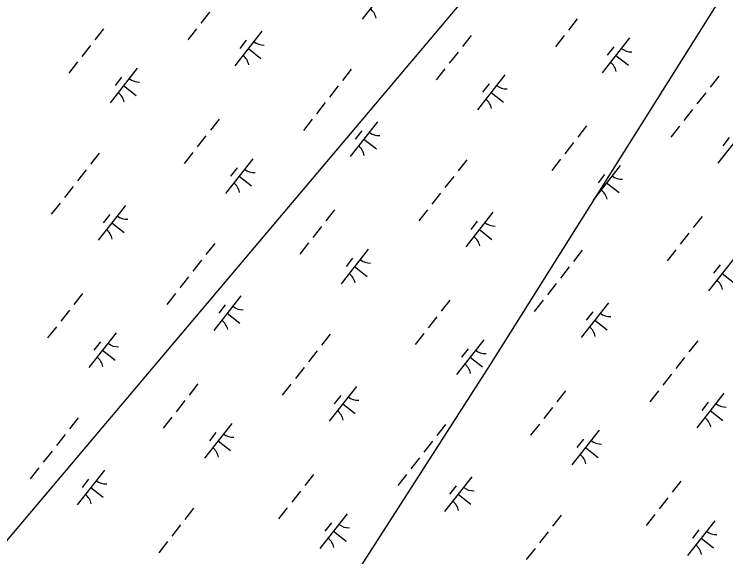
# Model space of a CAD drawing. Extents: x 3896831 to 3918110, y 171006 to 193349.
# Drawn here: x 3903412 to 3904219, y 177404 to 178019 of the extents above; entities that cross this region are included whole.
import ezdxf

# ---------------------------------------------------------------- set-up
doc = ezdxf.new("R2010")
doc.units = 0
doc.layers.add('V-UTIL-LINE', color=7, linetype='Continuous')
doc.layers.add('V-WETL-SWMP', color=7, linetype='Continuous')

msp = doc.modelspace()

# ---------------------------------------------------------------- linework, layer by layer
at = {"layer": 'V-UTIL-LINE'}
for points in [[(3911670.46, 187980.28), (3909726.08, 186106.61), (3909690.73, 186047.69), (3909490.4, 185423.13), (3908571.24, 184256.5), (3908123.44, 183643.73), (3907157.15, 182394.62), (3906544.37, 181593.3), (3906120.15, 181051.23), (3905460.24, 180002.44), (3904670.7, 178765.11), (3903951.87, 177622.05), (3903445.16, 176832.52), (3902962.01, 176054.77), (3902855.95, 175866.22)], [(3902278.53, 176090.12), (3904647.13, 178894.74), (3905719.49, 180143.85), (3906520.81, 181098.36), (3907322.13, 182041.09), (3907534.24, 182300.34), (3908040.96, 182924.9), (3909513.97, 184881.06), (3910138.53, 185694.16), (3909821.79, 185935.47), (3909829.34, 185945.1), (3909882.67, 185906.96)]]:
    msp.add_lwpolyline(points, dxfattribs=at)
at = {"layer": 'V-WETL-SWMP'}
for p, q in [((3903837.45, 178052.9), (3903806.61, 178013.54)), ((3903633.79, 178021.56), (3903623.92, 178008.97)), ((3904050.43, 178013.86), (3904040.56, 178001.27)), ((3903513.52, 178002.8), (3903503.65, 177990.21)), ((3903618.98, 178002.67), (3903609.11, 177990.08)), ((3903693.12, 177999.94), (3903662.27, 177960.58)), ((3903675.32, 177989.74), (3903667.92, 177980.3)), ((3903930.16, 177995.1), (3903920.29, 177982.51)), ((3904035.62, 177994.97), (3904025.75, 177982.38)), ((3904109.76, 177992.24), (3904078.92, 177952.88)), ((3903498.71, 177983.91), (3903488.84, 177971.32)), ((3904091.97, 177982.04), (3904084.56, 177972.6)), ((3903677.69, 177980.26), (3903691.86, 177969.16)), ((3903915.36, 177976.21), (3903905.49, 177963.62)), ((3904094.34, 177972.56), (3904108.5, 177961.46)), ((3903483.91, 177965.02), (3903474.04, 177952.43)), ((3903551.73, 177957.99), (3903520.88, 177918.63)), ((3903794.32, 177956.73), (3903784.45, 177944.14)), ((3903900.55, 177957.32), (3903890.68, 177944.73)), ((3903968.37, 177950.29), (3903937.52, 177910.93)), ((3904210.96, 177949.03), (3904201.09, 177936.44)), ((3903533.93, 177947.79), (3903526.53, 177938.35)), ((3903950.58, 177940.09), (3903943.17, 177930.65)), ((3903536.3, 177938.31), (3903550.47, 177927.21)), ((3903779.51, 177937.84), (3903769.64, 177925.25)), ((3903952.95, 177930.61), (3903967.11, 177919.51)), ((3904196.15, 177930.14), (3904186.28, 177917.55)), ((3903764.71, 177918.95), (3903754.84, 177906.36)), ((3904181.35, 177911.25), (3904171.48, 177898.66)), ((3903644.44, 177900.19), (3903634.57, 177887.6)), ((3903749.9, 177900.06), (3903740.03, 177887.47)), ((3903824.03, 177897.33), (3903793.19, 177857.97)), ((3904061.08, 177892.49), (3904051.21, 177879.9)), ((3904166.54, 177892.36), (3904156.67, 177879.77)), ((3903806.24, 177887.13), (3903798.84, 177877.69)), ((3904240.68, 177889.63), (3904209.83, 177850.27)), ((3903629.63, 177881.3), (3903619.76, 177868.71)), ((3903808.61, 177877.65), (3903822.78, 177866.55)), ((3904222.88, 177879.43), (3904215.48, 177869.99)), ((3904046.28, 177873.6), (3904036.41, 177861.01)), ((3903508.59, 177861.82), (3903498.72, 177849.23)), ((3903614.83, 177862.41), (3903604.96, 177849.82)), ((3903682.64, 177855.38), (3903651.8, 177816.02)), ((3903925.23, 177854.12), (3903915.36, 177841.53)), ((3904031.47, 177854.71), (3904021.6, 177842.12)), ((3903664.85, 177845.18), (3903657.45, 177835.74)), ((3904099.29, 177847.68), (3904068.44, 177808.33)), ((3903493.79, 177842.93), (3903483.92, 177830.34)), ((3903667.22, 177835.7), (3903681.39, 177824.6)), ((3903910.43, 177835.23), (3903900.56, 177822.64)), ((3904081.49, 177837.48), (3904074.09, 177828.04)), ((3904083.86, 177828), (3904098.03, 177816.9)), ((3903478.98, 177824.04), (3903469.11, 177811.45)), ((3903895.62, 177816.34), (3903885.75, 177803.75)), ((3903464.18, 177805.15), (3903454.31, 177792.56)), ((3903538.31, 177802.42), (3903507.47, 177763.07)), ((3903775.36, 177797.58), (3903765.49, 177784.99)), ((3903880.82, 177797.45), (3903870.95, 177784.86)), ((3903520.52, 177792.22), (3903513.11, 177782.78)), ((3903954.95, 177794.72), (3903924.11, 177755.37)), ((3904192, 177789.88), (3904182.13, 177777.29)), ((3903522.89, 177782.74), (3903537.06, 177771.64)), ((3903937.16, 177784.52), (3903929.76, 177775.08)), ((3903760.55, 177778.7), (3903750.68, 177766.1)), ((3903939.53, 177775.04), (3903953.7, 177763.94)), ((3904177.19, 177771), (3904167.32, 177758.4)), ((3903639.51, 177759.21), (3903629.64, 177746.62)), ((3903745.75, 177759.81), (3903735.88, 177747.21)), ((3903813.56, 177752.77), (3903782.72, 177713.42)), ((3904056.15, 177751.51), (3904046.28, 177738.92)), ((3904162.39, 177752.11), (3904152.52, 177739.51)), ((3903624.7, 177740.32), (3903614.83, 177727.73)), ((3903795.77, 177742.57), (3903788.37, 177733.13)), ((3904230.21, 177745.07), (3904199.36, 177705.72)), ((3903798.14, 177733.09), (3903812.31, 177721.99)), ((3904041.35, 177732.62), (3904031.48, 177720.03)), ((3904212.41, 177734.87), (3904205.01, 177725.43)), ((3904214.78, 177725.39), (3904228.95, 177714.29)), ((3903609.9, 177721.43), (3903600.03, 177708.84)), ((3904026.54, 177713.73), (3904016.67, 177701.14)), ((3903489.63, 177702.68), (3903479.76, 177690.08)), ((3903595.09, 177702.55), (3903585.22, 177689.95)), ((3903669.23, 177699.81), (3903638.38, 177660.46)), ((3903906.27, 177694.98), (3903896.4, 177682.38)), ((3904011.74, 177694.85), (3904001.87, 177682.25)), ((3904085.87, 177692.11), (3904055.03, 177652.76)), ((3903474.83, 177683.79), (3903464.96, 177671.19)), ((3903651.44, 177689.62), (3903644.03, 177680.17)), ((3904068.08, 177681.92), (3904060.68, 177672.47)), ((3903653.81, 177680.13), (3903667.97, 177669.03)), ((3903891.47, 177676.09), (3903881.6, 177663.49)), ((3904070.45, 177672.43), (3904084.62, 177661.33)), ((3903460.02, 177664.9), (3903450.15, 177652.3)), ((3903527.84, 177657.86), (3903496.99, 177618.51)), ((3903770.43, 177656.61), (3903760.56, 177644.01)), ((3903876.66, 177657.2), (3903866.79, 177644.6)), ((3903944.48, 177650.16), (3903913.64, 177610.81)), ((3903510.04, 177647.67), (3903502.64, 177638.22)), ((3904187.07, 177648.91), (3904177.2, 177636.31)), ((3903512.42, 177638.18), (3903526.58, 177627.08)), ((3903755.62, 177637.72), (3903745.75, 177625.12)), ((3903926.69, 177639.97), (3903919.29, 177630.52)), ((3903929.06, 177630.48), (3903943.23, 177619.38)), ((3904172.27, 177630.02), (3904162.4, 177617.42)), ((3903740.82, 177618.83), (3903730.95, 177606.23)), ((3904157.46, 177611.13), (3904147.59, 177598.53)), ((3903620.55, 177600.07), (3903610.68, 177587.47)), ((3903726.01, 177599.94), (3903716.14, 177587.34)), ((3903800.15, 177597.2), (3903769.3, 177557.85)), ((3903782.35, 177587.01), (3903774.95, 177577.56)), ((3904037.19, 177592.37), (3904027.32, 177579.77)), ((3904142.66, 177592.24), (3904132.79, 177579.64)), ((3904216.79, 177589.5), (3904185.95, 177550.15)), ((3903605.75, 177581.18), (3903595.88, 177568.58)), ((3903784.73, 177577.52), (3903798.89, 177566.42)), ((3904199, 177579.31), (3904191.59, 177569.86)), ((3904022.39, 177573.48), (3904012.52, 177560.88)), ((3904201.37, 177569.82), (3904215.54, 177558.72)), ((3903484.7, 177561.7), (3903474.83, 177549.1)), ((3903590.94, 177562.29), (3903581.07, 177549.7)), ((3903658.76, 177555.25), (3903627.91, 177515.9)), ((3903901.35, 177554), (3903891.48, 177541.4)), ((3904007.58, 177554.59), (3903997.71, 177542)), ((3903640.96, 177545.06), (3903633.56, 177535.61)), ((3904075.4, 177547.55), (3904044.56, 177508.2)), ((3903469.9, 177542.81), (3903460.03, 177530.21)), ((3904057.61, 177537.36), (3904050.2, 177527.91)), ((3903643.33, 177535.58), (3903657.5, 177524.47)), ((3903886.54, 177535.11), (3903876.67, 177522.51)), ((3903455.09, 177523.92), (3903445.22, 177511.32)), ((3904059.98, 177527.88), (3904074.14, 177516.77)), ((3903871.74, 177516.22), (3903861.87, 177503.62)), ((3903440.29, 177505.03), (3903430.42, 177492.44)), ((3903514.42, 177502.29), (3903483.58, 177462.94)), ((3903751.47, 177497.46), (3903741.6, 177484.87)), ((3903856.93, 177497.33), (3903847.06, 177484.74)), ((3903496.63, 177492.1), (3903489.23, 177482.65)), ((3903931.07, 177494.59), (3903900.22, 177455.24)), ((3904168.11, 177489.76), (3904158.24, 177477.17)), ((3903499, 177482.62), (3903513.17, 177471.51)), ((3903913.27, 177484.4), (3903905.87, 177474.95)), ((3903736.66, 177478.57), (3903726.79, 177465.98)), ((3903915.64, 177474.92), (3903929.81, 177463.81)), ((3904153.31, 177470.87), (3904143.44, 177458.28)), ((3903615.62, 177459.09), (3903605.75, 177446.5)), ((3903721.86, 177459.68), (3903711.99, 177447.09)), ((3903789.67, 177452.64), (3903758.83, 177413.29)), ((3904032.26, 177451.39), (3904022.39, 177438.8)), ((3904138.5, 177451.98), (3904128.63, 177439.39)), ((3903600.82, 177440.2), (3903590.95, 177427.61)), ((3903771.88, 177442.45), (3903764.48, 177433)), ((3904206.32, 177444.94), (3904175.47, 177405.59)), ((3903774.25, 177432.97), (3903788.42, 177421.86)), ((3904017.46, 177432.5), (3904007.59, 177419.91)), ((3904188.52, 177434.75), (3904181.12, 177425.3)), ((3904190.9, 177425.27), (3904205.06, 177414.16)), ((3903586.01, 177421.31), (3903576.14, 177408.72)), ((3904002.65, 177413.61), (3903992.78, 177401.02))]:
    msp.add_line(p, q, dxfattribs=at)
for centre, start, end in [((3903805.18, 178011.33), 11.14028, 52.68394), ((3903694.92, 178001.85), 231.14028, 272.68394), ((3904111.56, 177994.15), 231.14028, 272.68394), ((3903660.84, 177958.37), 11.14028, 52.68394), ((3904077.48, 177950.67), 11.14028, 52.68394), ((3903553.53, 177959.9), 231.14028, 272.68394), ((3903970.17, 177952.2), 231.14028, 272.68394), ((3903519.45, 177916.42), 11.14028, 52.68394), ((3903936.09, 177908.72), 11.14028, 52.68394), ((3903825.84, 177899.24), 231.14028, 272.68394), ((3903791.76, 177855.76), 11.14028, 52.68394), ((3903684.45, 177857.3), 231.14028, 272.68394), ((3904101.09, 177849.6), 231.14028, 272.68394), ((3903650.37, 177813.82), 11.14028, 52.68394), ((3904067.01, 177806.12), 11.14028, 52.68394), ((3903540.11, 177804.34), 231.14028, 272.68394), ((3903956.76, 177796.64), 231.14028, 272.68394), ((3903506.04, 177760.86), 11.14028, 52.68394), ((3903922.68, 177753.16), 11.14028, 52.68394), ((3903815.37, 177754.69), 231.14028, 272.68394), ((3903781.29, 177711.21), 11.14028, 52.68394), ((3904197.93, 177703.51), 11.14028, 52.68394), ((3903671.03, 177701.73), 231.14028, 272.68394), ((3904087.68, 177694.03), 231.14028, 272.68394), ((3903636.95, 177658.25), 11.14028, 52.68394), ((3904053.6, 177650.55), 11.14028, 52.68394), ((3903529.64, 177659.78), 231.14028, 272.68394), ((3903946.28, 177652.08), 231.14028, 272.68394), ((3903495.56, 177616.3), 11.14028, 52.68394), ((3903912.21, 177608.6), 11.14028, 52.68394), ((3903801.95, 177599.12), 231.14028, 272.68394), ((3904218.59, 177591.42), 231.14028, 272.68394), ((3903767.87, 177555.64), 11.14028, 52.68394), ((3904184.52, 177547.94), 11.14028, 52.68394), ((3903660.56, 177557.17), 231.14028, 272.68394), ((3904077.2, 177549.47), 231.14028, 272.68394), ((3903626.48, 177513.69), 11.14028, 52.68394), ((3904043.13, 177505.99), 11.14028, 52.68394), ((3903516.23, 177504.21), 231.14028, 272.68394), ((3903932.87, 177496.51), 231.14028, 272.68394), ((3903482.15, 177460.73), 11.14028, 52.68394), ((3903898.79, 177453.03), 11.14028, 52.68394), ((3903791.48, 177454.56), 231.14028, 272.68394), ((3904208.12, 177446.86), 231.14028, 272.68394), ((3903757.4, 177411.08), 11.14028, 52.68394), ((3904174.04, 177403.38), 11.14028, 52.68394)]:
    msp.add_arc(centre, 17.62, start, end, dxfattribs=at)

doc.saveas('drawing.dxf')
